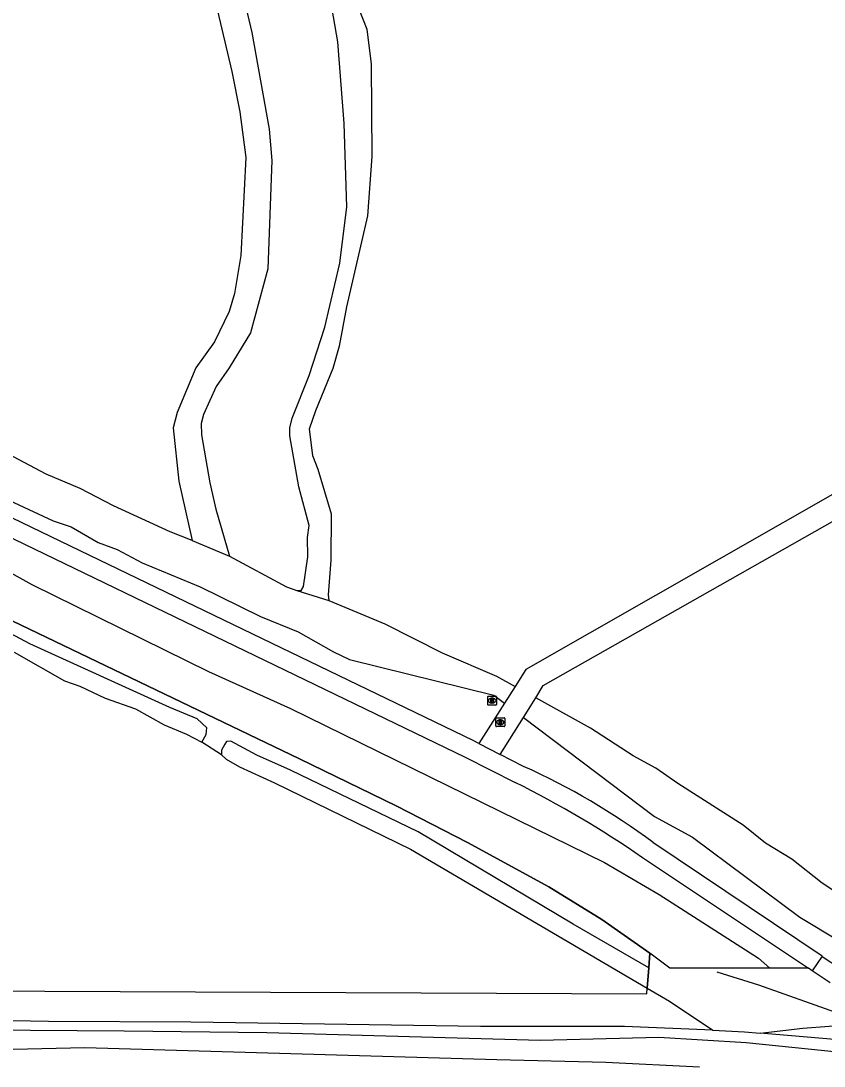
# Model space of a CAD drawing. Extents: x 162157 to 163165, y 378998 to 380775.
# Drawn here: x 162505.8 to 162596.4, y 379597.6 to 379715.5 of the extents above; entities that cross this region are included whole.
import ezdxf

# ---------------------------------------------------------------- set-up
doc = ezdxf.new("R2010")
doc.units = 0
for name, color, linetype in [('IMGEO_Fietspad_gesloten', 7, 'Continuous'), ('IMGEO_Grasland_overig', 7, 'Continuous'), ('IMGEO_Groenvoorziening', 7, 'Continuous'), ('IMGEO_Hek', 7, 'Continuous'), ('IMGEO_Loofbos', 7, 'Continuous'), ('IMGEO_Muur', 7, 'Continuous'), ('IMGEO_Rioolput', 7, 'Continuous'), ('IMGEO_Voetpad_onverhard', 7, 'Continuous'), ('IMGEO_Waterloop', 7, 'Continuous')]:
    doc.layers.add(name, color=color, linetype=linetype)

msp = doc.modelspace()

# ---------------------------------------------------------------- linework, layer by layer
at = {"layer": 'IMGEO_Fietspad_gesloten'}
for points in [[(162557.48, 379633.98), (162556.84, 379634.31), (162504.9, 379659.42), (162447.23, 379687.09)], [(162446.41, 379685.19), (162504, 379657.56), (162555.93, 379632.44), (162561.58, 379629.6)], [(162557.48, 379633.98), (162559.89, 379632.75)], [(162562.54, 379631.4), (162559.89, 379632.75)], [(162596.2, 379610.01), (162577.13, 379622.83)], [(162575.95, 379621.11), (162594.66, 379608.63)], [(162596.2, 379610.01), (162595.09, 379608.35)], [(162595.09, 379608.35), (162594.66, 379608.63)], [(162597.11, 379607), (162595.09, 379608.35)]]:
    msp.add_lwpolyline(points, dxfattribs=at)
for centre, radius, start, end in [((162529.87, 379559.13), 79.32, 53.4257, 65.6744), ((162509.94, 379525.72), 116, 55.3178, 63.5662), ((162608.88, 379627.09), 21.28, 233.4056, 269.7546)]:
    msp.add_arc(centre, radius, start, end, dxfattribs=at)
at = {"layer": 'IMGEO_Grasland_overig'}
msp.add_lwpolyline([(162594.66, 379608.63), (162590.32, 379608.63)], dxfattribs=at)
at = {"layer": 'IMGEO_Groenvoorziening'}
for points in [[(162528.47, 379632.7), (162526.23, 379634.14)], [(162576.79, 379610.34), (162576.67, 379608.69)], [(162217.87, 379605.5), (162247.08, 379605.11), (162255.15, 379605.08), (162262.9, 379605.2), (162282.05, 379605.15), (162289.85, 379605.22), (162308.4, 379605.53), (162313.87, 379605.74), (162332.41, 379605.9), (162337.03, 379605.95), (162352.97, 379606.09), (162363.72, 379605.88), (162374.72, 379605.85), (162378.4, 379605.96), (162380.44, 379606.31), (162381.21, 379606.63), (162576.44, 379605.74), (162576.49, 379606.38)], [(162583.87, 379601.63), (162573.91, 379602.07), (162557.68, 379602.05), (162525.01, 379602.55), (162508.94, 379602.64), (162492.71, 379602.92), (162478.54, 379602.81), (162464.08, 379603.1), (162450.91, 379602.84), (162417.45, 379603.23), (162402.03, 379603.27), (162387.27, 379603.21), (162374.55, 379603.06), (162361.54, 379603.25), (162327.73, 379603.13), (162310.18, 379603.37), (162273.39, 379603.64), (162254.33, 379604.29), (162234.09, 379604.68), (162224.23, 379605.14), (162217.88, 379605.23), (162217.87, 379605.5)], [(162576.49, 379606.38), (162579, 379604.91), (162583.87, 379601.63)], [(162589.22, 379601.32), (162594.04, 379601.89), (162599.99, 379602.32), (162603.73, 379601.94), (162605.66, 379601.69), (162608.12, 379601.49), (162613.8, 379601.45), (162636.29, 379601.84), (162645.4, 379601.75), (162668.79, 379602.1), (162691.35, 379601.94), (162699.75, 379602.24), (162702.96, 379602.53), (162707.23, 379603.36), (162708.26, 379603.94)], [(162583.87, 379601.63), (162587.44, 379601.47), (162589.22, 379601.32)], [(162765.44, 379601.3), (162763.12, 379601.33), (162737.22, 379600.9), (162723.46, 379601.01), (162704.96, 379600.42), (162665.03, 379599.95), (162609.33, 379599.68), (162599.36, 379600.44), (162589.22, 379601.32)]]:
    msp.add_lwpolyline(points, dxfattribs=at)
at = {"layer": 'IMGEO_Hek'}
msp.add_lwpolyline([(162430.28, 379682.33), (162433.35, 379681.42), (162453.48, 379672.51), (162537.26, 379632.25), (162548.18, 379626.94), (162556.22, 379622.82), (162565.4, 379617.82), (162571.38, 379614.13), (162576.79, 379610.34)], dxfattribs=at)
at = {"layer": 'IMGEO_Loofbos'}
for points in [[(162406.42, 379690.54), (162420.47, 379688.81), (162430.94, 379686.6), (162440.24, 379684.12), (162443.52, 379682.91), (162449.55, 379680.16), (162452.58, 379679.03), (162467.18, 379672.02), (162472.24, 379669.23), (162476.49, 379667.45), (162482.03, 379664.56), (162488.91, 379661.45), (162496.32, 379657.89), (162500, 379655.84), (162507.07, 379651.92), (162527, 379642.12), (162536.23, 379637.93), (162571.68, 379620.55), (162577.82, 379616.97), (162589.02, 379609.76), (162590.32, 379608.63)], [(162576.79, 379610.34), (162571.38, 379614.13), (162565.4, 379617.82), (162556.22, 379622.82), (162548.18, 379626.94), (162537.26, 379632.25), (162453.48, 379672.51), (162433.35, 379681.42), (162430.28, 379682.33)], [(162590.32, 379608.63), (162579.04, 379608.64), (162576.79, 379610.34)]]:
    msp.add_lwpolyline(points, dxfattribs=at)
at = {"layer": 'IMGEO_Muur'}
for points in [[(162576.67, 379608.69), (162576.79, 379610.34)], [(162576.49, 379606.38), (162576.67, 379608.69)], [(162584.32, 379608.22), (162589.04, 379606.76), (162597.71, 379603.69), (162601.8, 379602.44), (162603.73, 379601.94)], [(162381.21, 379606.63), (162576.44, 379605.74), (162576.49, 379606.38)]]:
    msp.add_lwpolyline(points, dxfattribs=at)
at = {"layer": 'IMGEO_Rioolput'}
for p, q in [((162558.49, 379638.4), (162558.49, 379639.25)), ((162558.56, 379639.33), (162559.41, 379639.33)), ((162558.97, 379639.11), (162559, 379639.11)), ((162559, 379638.55), (162558.97, 379638.55)), ((162559.49, 379639.25), (162559.49, 379638.4)), ((162559.41, 379638.33), (162558.56, 379638.33)), ((162559.41, 379635.97), (162559.41, 379636.82)), ((162559.48, 379636.89), (162560.33, 379636.89)), ((162559.92, 379636.11), (162559.89, 379636.11)), ((162559.9, 379636.67), (162559.92, 379636.67)), ((162560.41, 379636.82), (162560.41, 379635.97)), ((162560.33, 379635.89), (162559.48, 379635.89))]:
    msp.add_line(p, q, dxfattribs=at)
for points in [[(162558.49, 379638.4), (162558.49, 379639.25)], [(162558.56, 379639.33), (162559.41, 379639.33)], [(162559.08, 379639.02), (162558.82, 379639.03), (162558.82, 379638.63)], [(162558.82, 379638.63), (162558.95, 379638.63), (162558.95, 379638.79), (162558.96, 379638.79)], [(162559, 379638.95), (162558.95, 379638.95), (162558.95, 379638.86)], [(162558.95, 379638.86), (162559, 379638.86)], [(162559, 379638.76), (162559.08, 379638.63), (162559.22, 379638.63), (162559.15, 379638.75)], [(162559.49, 379639.25), (162559.49, 379638.4)], [(162559.41, 379638.33), (162558.56, 379638.33)], [(162559.41, 379635.97), (162559.41, 379636.82)], [(162559.48, 379636.89), (162560.33, 379636.89)], [(162560, 379636.59), (162559.74, 379636.59), (162559.74, 379636.19)], [(162559.74, 379636.19), (162559.87, 379636.19), (162559.87, 379636.35), (162559.88, 379636.35)], [(162559.92, 379636.51), (162559.87, 379636.51), (162559.87, 379636.43)], [(162559.87, 379636.43), (162559.92, 379636.43)], [(162559.93, 379636.32), (162560, 379636.19), (162560.14, 379636.19), (162560.07, 379636.32)], [(162560.41, 379636.82), (162560.41, 379635.97)], [(162560.33, 379635.89), (162559.48, 379635.89)]]:
    msp.add_lwpolyline(points, dxfattribs=at)
for centre, radius, start, end in [((162558.56, 379639.25), 0.0765, 91.552, 178.448), ((162558.56, 379639.25), 0.0765, 91.552, 178.448), ((162558.56, 379638.4), 0.0765, 181.552, 268.448), ((162558.56, 379638.4), 0.0765, 181.552, 268.448), ((162558.96, 379638.74), 0.0533, 26.0293, 88.6989), ((162559.01, 379638.85), 0.0964, 77.0061, 93.1865), ((162558.98, 379639.05), 0.19, 274.7715, 282.9687), ((162559.02, 379638.91), 0.0378, 276.6634, 79.6772), ((162559.07, 379638.91), 0.109, 350.3612, 89.416), ((162559.07, 379638.91), 0.112, 277.5842, 350.9817), ((162559.06, 379638.7), 0.108, 29.5134, 73.7905), ((162559.41, 379639.25), 0.0765, 1.552, 88.448), ((162559.41, 379639.25), 0.0765, 1.552, 88.448), ((162559.41, 379638.4), 0.0765, 271.552, 358.448), ((162559.41, 379638.4), 0.0765, 271.552, 358.448), ((162559.48, 379636.82), 0.0765, 91.552, 178.448), ((162559.48, 379636.82), 0.0765, 91.552, 178.448), ((162559.88, 379636.3), 0.0533, 26.0293, 88.6989), ((162559.93, 379636.41), 0.0964, 77.0061, 93.1865), ((162559.9, 379636.62), 0.19, 274.7715, 282.9687), ((162559.94, 379636.47), 0.0378, 276.6634, 79.6772), ((162560, 379636.48), 0.109, 350.3612, 89.416), ((162559.99, 379636.48), 0.112, 277.5842, 350.9817), ((162559.98, 379636.26), 0.108, 29.5134, 73.7905), ((162560.33, 379636.82), 0.0765, 1.552, 88.448), ((162560.33, 379636.82), 0.0765, 1.552, 88.448), ((162559.48, 379635.97), 0.0765, 181.552, 268.448), ((162559.48, 379635.97), 0.0765, 181.552, 268.448), ((162560.33, 379635.97), 0.0765, 271.552, 358.448), ((162560.33, 379635.97), 0.0765, 271.552, 358.448)]:
    msp.add_arc(centre, radius, start, end, dxfattribs=at)
for centre, major_axis, ratio, start_param, end_param in [((162558.97, 379638.83), (-0.387, 0.002), 0.722429, 4.712389, 7.853982), ((162559, 379638.83), (-0.39, 0.002), 0.717154, 1.570796, 4.712389), ((162559.89, 379636.39), (-0.387, 0.002), 0.722429, 4.712389, 7.853982), ((162559.92, 379636.39), (-0.39, 0.002), 0.717154, 1.570796, 4.712389)]:
    msp.add_ellipse(centre, major_axis=major_axis, ratio=ratio, start_param=start_param, end_param=end_param, dxfattribs=at)
at = {"layer": 'IMGEO_Voetpad_onverhard'}
for points in [[(162563.9, 379639.15), (162564.76, 379640.52), (162622.38, 379673.2), (162664.08, 379697.41), (162665.22, 379698.07), (162679.22, 379639.08), (162680.93, 379631.88), (162686.8, 379610.67), (162687.06, 379609.03), (162687.02, 379608.66), (162686.82, 379608.12), (162686.29, 379607.47), (162685.92, 379607.11), (162685.63, 379606.81), (162684.74, 379606.1)], [(162621.02, 379675.57), (162562.78, 379642.35), (162561.57, 379640.43)], [(162561.57, 379640.43), (162560.37, 379638.55)], [(162560.37, 379638.55), (162557.48, 379633.98)], [(162562.51, 379636.93), (162563.9, 379639.15)], [(162559.89, 379632.75), (162562.51, 379636.93)]]:
    msp.add_lwpolyline(points, dxfattribs=at)
at = {"layer": 'IMGEO_Waterloop'}
for points in [[(162546.53, 379750), (162545.25, 379747.28), (162542.36, 379744.03), (162540.67, 379742.75), (162536.65, 379740.87), (162530.87, 379737.78), (162529.32, 379736.72), (162527.61, 379735.05), (162526.14, 379732.78), (162525.91, 379732.21), (162525.63, 379727.38), (162525.75, 379726.25), (162529.65, 379709.79), (162530.54, 379705.27), (162531.22, 379700.09), (162530.65, 379689.04), (162529.92, 379684.77), (162529.32, 379682.74), (162527.66, 379679.3), (162525.57, 379676.37), (162523.45, 379671.33), (162523.03, 379669.59), (162523.65, 379663.57), (162525.17, 379656.9)], [(162528.98, 379726.51), (162531.89, 379714.19), (162533.84, 379703.3), (162534.14, 379699.76), (162533.7, 379687.55), (162531.74, 379680.32), (162529.33, 379676.36), (162527.85, 379674.28), (162526.43, 379671.09), (162526.19, 379670.11), (162526.2, 379668.83), (162527.14, 379663.41), (162527.84, 379660.41), (162529.36, 379655.13)], [(162536.96, 379651.24), (162537.44, 379651.26), (162537.7, 379651.69), (162538.21, 379655.04), (162538.17, 379657.22), (162538.35, 379658.58), (162537.18, 379662.96), (162536.17, 379668.71), (162536.18, 379669.6), (162536.45, 379670.69), (162538.37, 379675.5), (162540.13, 379680.97), (162541.8, 379688.2), (162542.6, 379694.54), (162542.31, 379703.92), (162541.58, 379713.16), (162540.47, 379719.68)], [(162543.4, 379718.35), (162544.84, 379714.59), (162545.36, 379710.63), (162545.42, 379700.2), (162544.92, 379693.54), (162542.57, 379683.24), (162541.73, 379678.81), (162541.04, 379676.3), (162539.06, 379671.51), (162538.36, 379669.45), (162538.74, 379666.47), (162539.33, 379664.93), (162540.85, 379659.89), (162540.8, 379654.69), (162540.48, 379650.77), (162540.58, 379650.12)], [(162525.17, 379656.9), (162522.66, 379657.86), (162516.28, 379660.79), (162512.53, 379662.77), (162508.68, 379664.39), (162500, 379668.98), (162496.1, 379671.04), (162490.98, 379673.33), (162488.93, 379674.39), (162486.27, 379675.43), (162481.32, 379677.92), (162479.66, 379678.58), (162477.66, 379679.66), (162476.24, 379680.12), (162467.78, 379683.67), (162457.18, 379688.91), (162450.6, 379692.37), (162449.24, 379692.79), (162444.45, 379695), (162438.86, 379697.09), (162434.27, 379698.21), (162425.92, 379699.54), (162418.87, 379700), (162418.41, 379700.17)], [(162526.23, 379634.14), (162526.72, 379635.02), (162526.82, 379635.76), (162525.74, 379636.78), (162522.64, 379638.06), (162506.86, 379645.24), (162502.39, 379647.6), (162500, 379648.62), (162498.17, 379649.41), (162490.86, 379653.23), (162487.26, 379654.89), (162482.01, 379657.8), (162477.08, 379660.29), (162459.17, 379668.3), (162448.12, 379673.72), (162441.1, 379677.53), (162438.03, 379678.63), (162430.05, 379681.9), (162428.03, 379681.84), (162427.24, 379681.45), (162427.13, 379680.38), (162427.28, 379679.47), (162427.51, 379679.13)], [(162500, 379663.53), (162509.49, 379659.13), (162511.51, 379658.45), (162514.55, 379656.65), (162516.7, 379655.88), (162519.52, 379654.36), (162526.05, 379651.67), (162532.88, 379648.31), (162537.1, 379646.57), (162541.11, 379644.32), (162542.89, 379643.47), (162559.2, 379639.43), (162560.37, 379638.55)], [(162525.17, 379656.9), (162529.36, 379655.13)], [(162529.36, 379655.13), (162535.8, 379651.67), (162536.96, 379651.24)], [(162536.96, 379651.24), (162540.58, 379650.12)], [(162540.58, 379650.12), (162546.87, 379647.49), (162553.36, 379644.22), (162559.5, 379641.58), (162561.57, 379640.43)], [(162505.07, 379644.31), (162510.75, 379641.07), (162512.47, 379640.47), (162515.33, 379639.11), (162518.78, 379637.9), (162522, 379636.11), (162524.52, 379635.06), (162526.23, 379634.14)], [(162610.18, 379609.49), (162609.04, 379610.47), (162600.82, 379615.2), (162596.23, 379618.22), (162592.81, 379620.93), (162589.81, 379622.75), (162587.32, 379624.79), (162579.93, 379629.46), (162577.45, 379631.2), (162574.88, 379632.6), (162570.1, 379635.73), (162563.9, 379639.15)], [(162562.51, 379636.93), (162577.31, 379625.74), (162581.58, 379623.42), (162593.7, 379614.39), (162606.99, 379606.39), (162609.01, 379606.31), (162610.63, 379607.75), (162610.18, 379609.49)], [(162576.67, 379608.69), (162568.12, 379613.61), (162550.66, 379624.03), (162536.26, 379630.97), (162532.45, 379632.67), (162529.53, 379634.27), (162529.03, 379634.2), (162528.83, 379633.93), (162528.45, 379633.22), (162528.47, 379632.7)], [(162528.47, 379632.7), (162528.99, 379632.22), (162530.51, 379631.35), (162534.44, 379629.57), (162549.78, 379622.06), (162576.49, 379606.38)], [(162576.67, 379608.69), (162576.49, 379606.38)], [(162390.14, 379601.66), (162450.09, 379601.12), (162483.49, 379601.33), (162501.57, 379601.68), (162517.5, 379601.59), (162533.57, 379601.39), (162564.43, 379600.52), (162577.81, 379600.87), (162587.65, 379600.27), (162599.79, 379599)], [(162582.36, 379597.47), (162571.83, 379598.01), (162559.51, 379598.29), (162513.07, 379599.65), (162501.71, 379599.4), (162488, 379599.51), (162475.33, 379599.41), (162462.3, 379599.1), (162429.76, 379599.2), (162406.83, 379599.61)]]:
    msp.add_lwpolyline(points, dxfattribs=at)

doc.saveas('drawing.dxf')
